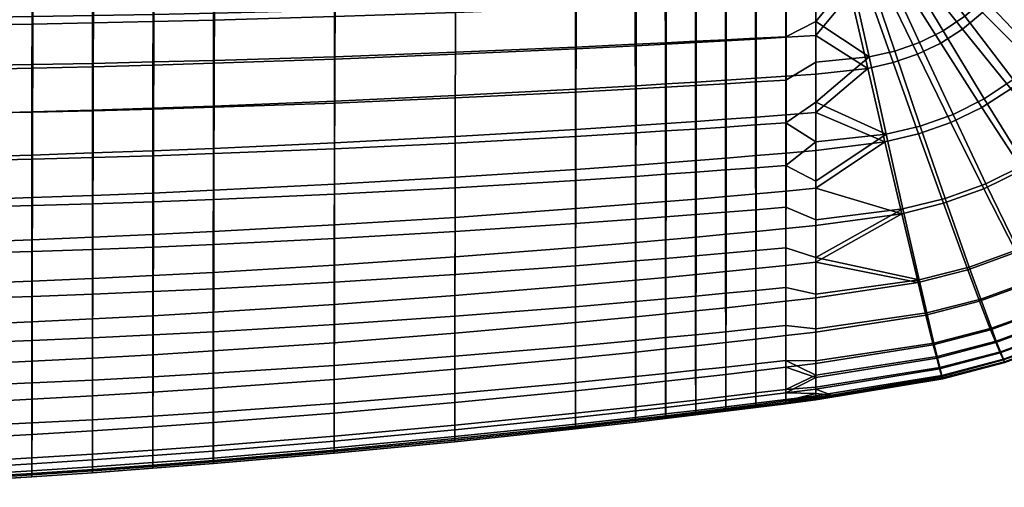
# Model space of a CAD drawing. Header units: millimetres. Extents: x -265 to 265, y -281 to 271.
# Tile 412 of 478: x 83 to 187, y -279 to -229. Entities that reach past the tile are written whole.
import ezdxf

# ---------------------------------------------------------------- set-up
doc = ezdxf.new("R2010")
doc.units = ezdxf.units.MM
doc.header["$MEASUREMENT"] = 0
doc.layers.add('nozky', color=7, linetype='Continuous', true_color=0x1e1e1e)
doc.layers.add('sedak', color=7, linetype='Continuous', true_color=0x7faed0)

msp = doc.modelspace()

# ---------------------------------------------------------------- meshes
at = {"layer": 'nozky'}
mesh = msp.add_polyface(dxfattribs=at)
corners = [(-200.2, -219.2), (-195.2, -219.2, 4.5), (-195.66, -223.89, 4.5), (-200.57, -222.91), (-200.57, -215.5), (-195.66, -214.52, 4.5), (208.65, -235), (201.65, -226.47), (211.93, -236.76), (205.77, -232.64), (219.2, -238.2), (215.5, -237.84), (222.91, -237.84), (229.76, -235), (226.47, -236.76), (236.76, -226.47), (200.57, -222.91), (201.65, -211.93), (203.41, -229.76), (236.76, -211.93), (235, -229.76), (232.64, -232.64), (237.84, -222.91), (238.2, -219.2), (237.84, -215.5), (200.57, -222.91), (195.66, -223.89, 4.5), (195.2, -219.2, 4.5), (200.2, -219.2), (203.41, -229.76), (199.25, -232.54, 4.5), (197.03, -228.39, 4.5), (201.65, -226.47), (208.65, -235), (205.87, -239.16, 4.5), (202.23, -236.17, 4.5), (205.77, -232.64), (215.5, -237.84), (214.52, -242.74, 4.5), (210.02, -241.38, 4.5), (211.93, -236.76), (222.91, -237.84), (223.88, -242.74, 4.5), (219.2, -243.2, 4.5), (219.2, -238.2), (229.76, -235), (232.54, -239.16, 4.5), (228.39, -241.38, 4.5), (226.47, -236.76), (232.64, -232.64), (236.17, -236.17, 4.5), (236.76, -226.47), (241.38, -228.39, 4.5), (239.16, -232.54, 4.5), (235, -229.76), (238.2, -219.2), (243.2, -219.2, 4.5), (242.74, -223.89, 4.5), (237.84, -222.91)]
mesh.append_faces([[corners[k] for k in face] for face in [(0, 1, 2, 3), (4, 5, 1, 0), (6, 7, 8, 8), (9, 7, 6, 6), (10, 11, 8, 8), (12, 13, 14, 14), (13, 12, 10, 10), (7, 15, 8, 8), (10, 8, 15, 15), (7, 16, 17, 17), (7, 9, 18, 18), (17, 19, 7, 7), (10, 15, 13, 13), (15, 20, 21, 21), (7, 19, 15, 15), (22, 15, 23, 23), (15, 19, 24, 24), (24, 23, 15, 15), (21, 13, 15, 15), (25, 26, 27, 28), (29, 30, 31, 32), (32, 31, 26, 25), (33, 34, 35, 36), (37, 38, 39, 40), (40, 39, 34, 33), (41, 42, 43, 44), (45, 46, 47, 48), (48, 47, 42, 41), (44, 43, 38, 37), (36, 35, 30, 29), (49, 50, 46, 45), (51, 52, 53, 54), (55, 56, 57, 58), (58, 57, 52, 51), (54, 53, 50, 49)]])
at = {"layer": 'sedak'}
mesh = msp.add_polyface(dxfattribs=at)
corners = [(83.07, -202.66, 413.3), (84, -210.75, 415.1), (80.78, -210.76, 414.93), (75.57, -201.96, 412.78), (77.55, -210.77, 414.77), (74.33, -210.77, 414.62), (77.54, -220.46, 417.14), (77.55, -215.64, 415.85), (84, -215.6, 416.19), (83.99, -220.39, 417.48), (64.64, -220.56, 416.56), (64.64, -215.71, 415.29), (77.53, -225.23, 418.5), (83.98, -225.14, 418.84), (64.63, -225.37, 417.89), (77.53, -229.97, 419.85), (83.98, -229.86, 420.2), (64.63, -230.16, 419.24), (77.52, -234.68, 421.26), (83.97, -234.54, 421.61), (64.63, -234.91, 420.64), (77.52, -239.35, 422.73), (83.97, -239.18, 423.08), (64.62, -239.62, 422.11), (77.52, -243.96, 424.28), (83.96, -243.78, 424.62), (83.96, -248.31, 426.25), (90.41, -243.56, 424.99), (90.4, -248.08, 426.61), (77.52, -248.53, 425.91), (77.6, -239.34, 463.63), (77.59, -244.36, 462.95), (84.03, -244.22, 463.42), (84.04, -239.21, 464.12), (64.69, -239.53, 462.77), (64.68, -244.58, 462.11), (77.61, -234.26, 464.13), (84.05, -234.16, 464.64), (64.7, -234.42, 463.26), (77.62, -229.14, 464.46), (84.07, -229.05, 464.97), (64.71, -229.27, 463.58), (77.64, -223.98, 464.59), (84.08, -223.91, 465.11), (64.72, -224.09, 463.71), (77.66, -218.79, 464.48), (84.1, -218.74, 464.99), (64.74, -218.87, 463.6), (77.68, -213.57, 464.18), (84.12, -213.53, 464.69), (64.75, -213.63, 463.33), (87.22, -210.74, 415.28), (90.45, -215.56, 416.55), (71.1, -210.78, 414.48), (82.81, -208.29, 464.28), (86.52, -208.27, 464.59), (74.94, -208.32, 463.68), (70.78, -208.33, 463.4), (78.95, -208.31, 463.97)]
mesh.append_faces([[corners[k] for k in face] for face in [(0, 1, 2, 2), (3, 4, 5, 5), (6, 7, 8, 9), (10, 11, 7, 6), (12, 6, 9, 13), (14, 10, 6, 12), (15, 12, 13, 16), (17, 14, 12, 15), (18, 15, 16, 19), (20, 17, 15, 18), (21, 18, 19, 22), (23, 20, 18, 21), (24, 21, 22, 25), (26, 25, 27, 28), (29, 24, 25, 26), (30, 31, 32, 33), (34, 35, 31, 30), (36, 30, 33, 37), (38, 34, 30, 36), (39, 36, 37, 40), (41, 38, 36, 39), (42, 39, 40, 43), (44, 41, 39, 42), (45, 42, 43, 46), (47, 44, 42, 45), (48, 45, 46, 49), (50, 47, 45, 48), (8, 2, 1, 1), (4, 7, 5, 5), (7, 4, 2, 2), (1, 51, 8, 8), (51, 52, 8, 8), (53, 5, 7, 7), (7, 2, 8, 8), (54, 49, 55, 55), (50, 48, 56, 57), (54, 58, 48, 49), (48, 58, 56, 56)]])
mesh = msp.add_polyface(dxfattribs=at)
corners = [(183.29, -214.8, 475.57), (175.36, -211.26, 476.34), (175.02, -212.06, 476.36), (182.61, -216.38, 475.62), (183.79, -213.25, 475.51), (175.61, -210.47, 476.32), (184.31, -210.36, 475.39), (175.87, -209.01, 476.27), (183.24, -229.02, 474.43), (178.01, -222.08, 475.77), (176.46, -223.12, 475.79), (180.92, -230.58, 474.44), (185.34, -227.19, 474.4), (179.42, -220.84, 475.75), (187.2, -225.13, 474.36), (180.66, -219.45, 475.71), (188.8, -222.92, 474.31), (181.73, -217.95, 475.67), (190.11, -220.62, 474.25), (191.14, -218.29, 474.18), (191.89, -216.01, 474.1), (192.66, -211.71, 473.93), (188.38, -235.76, 472.53), (185.3, -237.81, 472.51), (191.18, -233.35, 472.52), (193.65, -230.66, 472.5), (195.77, -227.76, 472.46), (185.1, -228.62, 433.46), (190.94, -234.42, 436.77), (188.13, -236.74, 436.47), (182.98, -230.38, 433.22), (186.98, -226.66, 433.63), (193.45, -231.84, 436.99), (188.61, -224.54, 433.75), (195.62, -229.05, 437.14), (189.96, -222.32, 433.81), (197.42, -226.15, 437.22), (177.8, -223.84, 430.18), (180.67, -231.87, 432.93), (176.26, -224.84, 429.97), (179.21, -222.66, 430.34), (180.47, -221.33, 430.46), (181.55, -219.9, 430.54), (182.46, -218.4, 430.59), (183.17, -216.88, 430.6), (191.04, -220.08, 433.83), (183.7, -215.38, 430.59), (191.83, -217.87, 433.81), (184.28, -212.56, 430.53), (192.68, -213.67, 433.7), (167.39, -210.28, 424.55), (181.61, -207.72, 475.65), (177.25, -207.7, 476.1), (190.62, -207.8, 474.18), (186.07, -207.75, 475), (195.25, -207.84, 473.2), (187.66, -209.92, 431.61), (190.71, -209.87, 432.74), (193.64, -209.81, 433.85), (181.14, -210.04, 429.26), (184.47, -209.98, 430.45), (177.69, -210.1, 428.05)]
mesh.append_faces([[corners[k] for k in face] for face in [(0, 1, 2, 3), (4, 5, 1, 0), (6, 7, 5, 4), (8, 9, 10, 11), (12, 13, 9, 8), (14, 15, 13, 12), (16, 17, 15, 14), (18, 3, 17, 16), (19, 0, 3, 18), (20, 4, 0, 19), (21, 6, 4, 20), (22, 8, 11, 23), (24, 12, 8, 22), (25, 14, 12, 24), (26, 16, 14, 25), (27, 28, 29, 30), (31, 32, 28, 27), (33, 34, 32, 31), (35, 36, 34, 33), (37, 30, 38, 39), (40, 27, 30, 37), (41, 31, 27, 40), (42, 33, 31, 41), (43, 35, 33, 42), (44, 45, 35, 43), (46, 47, 45, 44), (48, 49, 47, 46), (50, 46, 44, 44), (50, 48, 46, 46), (7, 6, 51, 52), (6, 21, 53, 54), (21, 55, 53, 53), (49, 48, 56, 57), (49, 57, 58, 58), (48, 59, 60, 60), (61, 59, 48, 48), (60, 56, 48, 48)]])
mesh = msp.add_polyface(dxfattribs=at)
corners = [(173.02, -224.54, 475.77), (170.21, -216.18, 476.41), (169.29, -216.36, 476.4), (171.18, -224.92, 475.73), (175.78, -232.73, 474.4), (173.04, -233.34, 474.33), (178.42, -231.82, 474.43), (174.79, -223.95, 475.79), (180.92, -230.58, 474.44), (176.46, -223.12, 475.79), (178.49, -240.71, 472.39), (174.86, -241.55, 472.27), (181.99, -239.47, 472.46), (175.6, -233.95, 432.16), (178.3, -241.53, 435.12), (174.72, -242.38, 434.56), (172.91, -234.56, 431.71), (178.2, -233.06, 432.57), (181.76, -240.32, 435.64), (172.87, -226.21, 429.44), (171.07, -226.59, 429.13), (174.61, -225.63, 429.73), (176.26, -224.84, 429.97), (180.67, -231.87, 432.93), (167.39, -210.28, 424.55), (177.8, -223.84, 430.18), (179.21, -222.66, 430.34), (167.39, -225.23, 475.57), (167.39, -229.57, 474.91), (167.39, -233.89, 474.06), (167.39, -238.16, 473.05), (167.39, -220.86, 476.06), (167.39, -235.16, 430.77), (167.39, -231.05, 429.58), (167.39, -226.93, 428.45), (167.39, -239.24, 432.04), (167.39, -222.78, 427.4), (167.39, -218.63, 426.39), (161.04, -223.05, 426.28), (161.04, -218.83, 425.22), (164.22, -218.73, 425.79), (164.22, -222.92, 426.82), (164.21, -227.09, 427.9), (164.21, -235.38, 430.26), (164.21, -231.25, 429.05), (164.21, -239.49, 431.56), (164.17, -231.19, 474.4), (164.17, -235.8, 473.42), (164.17, -226.53, 475.17), (164.18, -240.37, 472.26), (164.17, -221.85, 475.75)]
mesh.append_faces([[corners[k] for k in face] for face in [(0, 1, 2, 3), (4, 0, 3, 5), (6, 7, 0, 4), (8, 9, 7, 6), (10, 4, 5, 11), (12, 6, 4, 10), (13, 14, 15, 16), (17, 18, 14, 13), (19, 13, 16, 20), (21, 17, 13, 19), (22, 23, 17, 21), (24, 19, 20, 20), (24, 21, 19, 19), (24, 22, 21, 21), (24, 25, 22, 22), (24, 26, 25, 25), (3, 27, 28, 28), (5, 29, 30, 30), (5, 28, 29, 29), (3, 31, 27, 27), (3, 28, 5, 5), (11, 5, 30, 30), (16, 32, 33, 33), (20, 33, 34, 34), (16, 35, 32, 32), (20, 16, 33, 33), (36, 37, 20, 20), (20, 34, 36, 36), (38, 39, 40, 41), (36, 34, 42, 41), (37, 36, 41, 40), (33, 32, 43, 44), (32, 35, 45, 43), (34, 33, 44, 42), (29, 28, 46, 47), (28, 27, 48, 46), (30, 29, 47, 49), (50, 48, 27, 31)]])
mesh = msp.add_polyface(dxfattribs=at)
corners = [(141.89, -219.37, 422.41), (141.9, -214.95, 421.26), (148.3, -214.84, 422.15), (148.29, -219.2, 423.25), (129.06, -219.67, 420.95), (129.08, -215.15, 419.72), (116.2, -219.92, 419.73), (116.22, -215.31, 418.46), (141.87, -223.76, 423.63), (148.28, -223.54, 424.42), (129.04, -224.15, 422.24), (116.19, -224.5, 421.07), (141.86, -228.13, 424.86), (148.27, -227.85, 425.62), (129.03, -228.62, 423.53), (116.17, -229.05, 422.4), (141.86, -232.47, 426.14), (148.26, -232.15, 426.86), (129.02, -233.06, 424.86), (116.17, -233.57, 423.77), (141.85, -236.78, 427.49), (148.26, -236.41, 428.18), (129.01, -237.46, 426.26), (116.16, -238.05, 425.2), (141.84, -241.06, 428.91), (148.25, -240.64, 429.57), (129, -241.82, 427.73), (116.15, -242.49, 426.71), (148.18, -236.74, 471.47), (148.18, -241.42, 470.39), (151.37, -241.22, 470.8), (151.37, -236.56, 471.91), (141.79, -237.08, 470.57), (141.79, -241.81, 469.54), (129.01, -237.71, 468.84), (129, -242.51, 467.91), (116.19, -238.25, 467.24), (116.18, -243.12, 466.4), (148.17, -232, 472.36), (151.37, -231.84, 472.82), (141.79, -232.3, 471.41), (129.02, -232.85, 469.57), (116.21, -233.32, 467.89), (148.17, -227.22, 473.05), (151.36, -227.09, 473.54), (141.8, -227.48, 472.05), (129.03, -227.95, 470.11), (116.22, -228.35, 468.34), (148.17, -222.4, 473.54), (151.36, -222.29, 474.06), (141.8, -222.61, 472.48), (129.04, -223, 470.44), (116.23, -223.33, 468.59), (148.17, -217.56, 473.83), (151.36, -217.47, 474.38), (141.81, -217.72, 472.7), (129.06, -218.03, 470.53), (116.26, -218.29, 468.58)]
mesh.append_faces([[corners[k] for k in face] for face in [(0, 1, 2, 3), (4, 5, 1, 0), (6, 7, 5, 4), (8, 0, 3, 9), (10, 4, 0, 8), (11, 6, 4, 10), (12, 8, 9, 13), (14, 10, 8, 12), (15, 11, 10, 14), (16, 12, 13, 17), (18, 14, 12, 16), (19, 15, 14, 18), (20, 16, 17, 21), (22, 18, 16, 20), (23, 19, 18, 22), (24, 20, 21, 25), (26, 22, 20, 24), (27, 23, 22, 26), (28, 29, 30, 31), (32, 33, 29, 28), (34, 35, 33, 32), (36, 37, 35, 34), (38, 28, 31, 39), (40, 32, 28, 38), (41, 34, 32, 40), (42, 36, 34, 41), (43, 38, 39, 44), (45, 40, 38, 43), (46, 41, 40, 45), (47, 42, 41, 46), (48, 43, 44, 49), (50, 45, 43, 48), (51, 46, 45, 50), (52, 47, 46, 51), (53, 48, 49, 54), (55, 50, 48, 53), (56, 51, 50, 55), (57, 52, 51, 56)]])
mesh = msp.add_polyface(dxfattribs=at)
corners = [(103.31, -224.79, 420.07), (103.33, -220.14, 418.71), (116.2, -219.92, 419.73), (116.19, -224.5, 421.07), (96.87, -224.92, 419.63), (96.88, -220.23, 418.26), (90.43, -225.03, 419.22), (90.44, -220.32, 417.85), (83.98, -225.14, 418.84), (83.99, -220.39, 417.48), (103.3, -229.42, 421.42), (116.17, -229.05, 422.4), (96.86, -229.58, 420.98), (90.42, -229.73, 420.58), (83.98, -229.86, 420.2), (103.29, -234.01, 422.81), (116.17, -233.57, 423.77), (96.85, -234.21, 422.38), (90.41, -234.38, 421.98), (83.97, -234.54, 421.61), (103.29, -238.57, 424.27), (116.16, -238.05, 425.2), (96.85, -238.79, 423.85), (90.41, -239, 423.45), (83.97, -239.18, 423.08), (103.28, -243.07, 425.8), (116.15, -242.49, 426.71), (96.84, -243.33, 425.38), (90.41, -243.56, 424.99), (83.96, -243.78, 424.62), (103.36, -238.7, 465.85), (103.34, -243.63, 465.08), (116.18, -243.12, 466.4), (116.19, -238.25, 467.24), (96.92, -238.9, 465.23), (96.91, -243.85, 464.48), (90.48, -239.07, 464.65), (90.47, -244.05, 463.93), (84.04, -239.21, 464.12), (84.03, -244.22, 463.42), (103.37, -233.72, 466.43), (116.21, -233.32, 467.89), (96.94, -233.88, 465.78), (90.5, -234.03, 465.18), (84.05, -234.16, 464.64), (103.39, -228.68, 466.82), (116.22, -228.35, 468.34), (96.95, -228.82, 466.15), (90.51, -228.95, 465.53), (84.07, -229.05, 464.97), (103.41, -223.61, 467), (116.23, -223.33, 468.59), (96.97, -223.72, 466.31), (90.53, -223.82, 465.68), (84.08, -223.91, 465.11), (84.1, -218.74, 464.99), (90.55, -218.67, 465.57)]
mesh.append_faces([[corners[k] for k in face] for face in [(0, 1, 2, 3), (4, 5, 1, 0), (6, 7, 5, 4), (8, 9, 7, 6), (10, 0, 3, 11), (12, 4, 0, 10), (13, 6, 4, 12), (14, 8, 6, 13), (15, 10, 11, 16), (17, 12, 10, 15), (18, 13, 12, 17), (19, 14, 13, 18), (20, 15, 16, 21), (22, 17, 15, 20), (23, 18, 17, 22), (24, 19, 18, 23), (25, 20, 21, 26), (27, 22, 20, 25), (28, 23, 22, 27), (29, 24, 23, 28), (30, 31, 32, 33), (34, 35, 31, 30), (36, 37, 35, 34), (38, 39, 37, 36), (40, 30, 33, 41), (42, 34, 30, 40), (43, 36, 34, 42), (44, 38, 36, 43), (45, 40, 41, 46), (47, 42, 40, 45), (48, 43, 42, 47), (49, 44, 43, 48), (50, 45, 46, 51), (52, 47, 45, 50), (53, 48, 47, 52), (54, 49, 48, 53), (55, 54, 53, 56)]])
mesh = msp.add_polyface(dxfattribs=at)
corners = [(157.86, -223.18, 425.78), (157.86, -218.93, 424.69), (161.04, -218.83, 425.22), (161.04, -223.05, 426.28), (154.67, -223.3, 425.3), (154.68, -219.02, 424.18), (151.48, -223.42, 424.85), (151.49, -219.11, 423.71), (148.28, -223.54, 424.42), (148.29, -219.2, 423.25), (161.04, -227.25, 427.39), (164.22, -222.92, 426.82), (164.21, -227.09, 427.9), (157.85, -227.41, 426.9), (154.66, -227.56, 426.45), (151.47, -227.71, 426.02), (148.27, -227.85, 425.62), (161.03, -231.44, 428.55), (164.21, -231.25, 429.05), (157.85, -231.62, 428.09), (154.66, -231.8, 427.66), (151.46, -231.98, 427.25), (148.26, -232.15, 426.86), (161.03, -235.6, 429.79), (164.21, -235.38, 430.26), (157.84, -235.81, 429.35), (154.65, -236.02, 428.94), (151.46, -236.22, 428.55), (148.26, -236.41, 428.18), (161.03, -239.74, 431.11), (164.21, -239.49, 431.56), (157.84, -239.97, 430.69), (154.65, -240.2, 430.29), (151.45, -240.43, 429.92), (160.97, -236, 473.11), (160.97, -240.58, 471.95), (164.18, -240.37, 472.26), (164.17, -235.8, 473.42), (157.76, -236.19, 472.74), (157.77, -240.8, 471.59), (160.96, -231.35, 474.07), (164.17, -231.19, 474.4), (157.76, -231.52, 473.69), (154.56, -231.68, 473.27), (154.56, -236.37, 472.34), (151.37, -231.84, 472.82), (151.37, -236.56, 471.91), (160.96, -226.67, 474.84), (164.17, -226.53, 475.17), (157.76, -226.81, 474.45), (154.56, -226.95, 474.01), (151.36, -227.09, 473.54), (160.96, -221.96, 475.42), (164.17, -221.85, 475.75), (157.75, -222.07, 475.01), (154.55, -222.18, 474.55), (151.36, -222.29, 474.06)]
mesh.append_faces([[corners[k] for k in face] for face in [(0, 1, 2, 3), (4, 5, 1, 0), (6, 7, 5, 4), (8, 9, 7, 6), (10, 3, 11, 12), (13, 0, 3, 10), (14, 4, 0, 13), (15, 6, 4, 14), (16, 8, 6, 15), (17, 10, 12, 18), (19, 13, 10, 17), (20, 14, 13, 19), (21, 15, 14, 20), (22, 16, 15, 21), (23, 17, 18, 24), (25, 19, 17, 23), (26, 20, 19, 25), (27, 21, 20, 26), (28, 22, 21, 27), (29, 23, 24, 30), (31, 25, 23, 29), (32, 26, 25, 31), (33, 27, 26, 32), (34, 35, 36, 37), (38, 39, 35, 34), (40, 34, 37, 41), (42, 38, 34, 40), (43, 44, 38, 42), (45, 46, 44, 43), (47, 40, 41, 48), (49, 42, 40, 47), (50, 43, 42, 49), (51, 45, 43, 50), (52, 47, 48, 53), (54, 49, 47, 52), (55, 50, 49, 54), (56, 51, 50, 55)]])
mesh = msp.add_polyface(dxfattribs=at)
corners = [(185.3, -237.81, 472.51), (180.92, -230.58, 474.44), (178.42, -231.82, 474.43), (181.99, -239.47, 472.46), (185.48, -246.84, 469.85), (178.49, -240.71, 472.39), (181.14, -248.41, 469.69), (189.6, -244.79, 469.98), (193.43, -242.25, 470.07), (188.38, -235.76, 472.53), (196.91, -239.3, 470.13), (191.18, -233.35, 472.52), (199.99, -236, 470.16), (193.65, -230.66, 472.5), (183.71, -255.71, 466.17), (176.64, -249.5, 469.49), (178.36, -257.05, 465.85), (188.86, -253.84, 466.45), (193.76, -251.4, 466.69), (198.33, -248.41, 466.9), (202.49, -244.95, 467.07), (206.18, -241.08, 467.2), (190.48, -257.09, 464.32), (184.92, -259.11, 463.97), (195.75, -254.48, 464.64), (200.68, -251.29, 464.92), (197.62, -257.28, 462.18), (191.99, -260.06, 461.78), (202.89, -253.91, 462.54), (203.9, -255.06, 461.14), (198.48, -258.51, 460.74), (203.84, -255.21, 450.27), (204.75, -256.13, 451.91), (199.17, -259.63, 451.43), (198.41, -258.64, 449.78), (202.81, -254.1, 448.79), (197.53, -257.44, 448.3), (200.56, -251.57, 446.2), (195.62, -254.71, 445.71), (188.7, -254.12, 442.88), (190.35, -257.3, 445.13), (184.81, -259.32, 444.49), (183.56, -255.99, 442.24), (193.59, -251.72, 443.46), (198.17, -248.8, 443.94), (202.36, -245.42, 444.33), (205.08, -247.94, 446.61), (180.97, -248.91, 438.42), (178.26, -257.35, 441.56), (176.52, -250.02, 437.77), (185.27, -247.37, 439.01), (189.38, -245.36, 439.54), (193.21, -242.91, 439.98), (196.72, -240.05, 440.34), (199.85, -236.86, 440.6), (206.1, -241.65, 444.63), (181.76, -240.32, 435.64), (178.3, -241.53, 435.12), (185.05, -238.72, 436.09), (188.13, -236.74, 436.47), (190.94, -234.42, 436.77), (193.45, -231.84, 436.99), (180.67, -231.87, 432.93), (178.2, -233.06, 432.57), (182.98, -230.38, 433.22)]
mesh.append_faces([[corners[k] for k in face] for face in [(0, 1, 2, 3), (4, 3, 5, 6), (7, 0, 3, 4), (8, 9, 0, 7), (10, 11, 9, 8), (12, 13, 11, 10), (14, 6, 15, 16), (17, 4, 6, 14), (18, 7, 4, 17), (19, 8, 7, 18), (20, 10, 8, 19), (21, 12, 10, 20), (22, 17, 14, 23), (24, 18, 17, 22), (25, 19, 18, 24), (26, 24, 22, 27), (28, 25, 24, 26), (29, 28, 26, 30), (31, 32, 33, 34), (35, 31, 34, 36), (37, 35, 36, 38), (39, 40, 41, 42), (43, 38, 40, 39), (44, 37, 38, 43), (45, 46, 37, 44), (47, 42, 48, 49), (50, 39, 42, 47), (51, 43, 39, 50), (52, 44, 43, 51), (53, 45, 44, 52), (54, 55, 45, 53), (56, 50, 47, 57), (58, 51, 50, 56), (59, 52, 51, 58), (60, 53, 52, 59), (61, 54, 53, 60), (62, 58, 56, 63), (64, 59, 58, 62)]])
mesh = msp.add_polyface(dxfattribs=at)
corners = [(181.14, -248.41, 469.69), (178.49, -240.71, 472.39), (174.86, -241.55, 472.27), (176.64, -249.5, 469.49), (178.3, -241.53, 435.12), (180.97, -248.91, 438.42), (176.52, -250.02, 437.77), (174.72, -242.38, 434.56), (167.39, -238.16, 473.05), (167.39, -242.39, 471.86), (167.39, -246.57, 470.49), (167.39, -250.67, 468.92), (167.39, -254.69, 467.12), (167.39, -262.28, 462.71), (179.18, -260.57, 463.58), (178.36, -257.05, 465.85), (167.39, -258.58, 465.08), (179.1, -260.81, 443.8), (167.39, -262.62, 442.41), (167.39, -258.97, 440.17), (178.26, -257.35, 441.56), (167.39, -255.17, 438.21), (167.39, -251.27, 436.46), (167.39, -247.31, 434.87), (167.39, -243.29, 433.4), (167.39, -239.24, 432.04), (172.91, -234.56, 431.71), (161.02, -243.84, 432.51), (161.03, -239.74, 431.11), (164.21, -239.49, 431.56), (164.21, -243.57, 432.94), (161.02, -247.9, 434.02), (164.21, -247.61, 434.43), (161.02, -251.91, 435.66), (164.2, -251.6, 436.05), (161.01, -255.85, 437.46), (164.2, -255.52, 437.82), (161.01, -259.68, 439.46), (164.2, -259.33, 439.8), (160.98, -258.19, 465.1), (160.99, -262.24, 462.67), (164.19, -261.91, 462.95), (164.19, -257.88, 465.38), (160.98, -253.95, 467.19), (164.18, -253.66, 467.48), (160.98, -249.59, 469), (164.18, -249.32, 469.3), (164.18, -244.89, 470.89), (164.18, -240.37, 472.26)]
mesh.append_faces([[corners[k] for k in face] for face in [(0, 1, 2, 3), (4, 5, 6, 7), (2, 8, 9, 9), (3, 2, 10, 11), (2, 9, 10, 10), (3, 11, 12, 12), (13, 14, 15, 16), (15, 12, 16, 16), (15, 3, 12, 12), (17, 18, 19, 20), (20, 19, 21, 21), (6, 22, 23, 23), (6, 21, 22, 22), (7, 24, 25, 25), (7, 23, 24, 24), (6, 20, 21, 21), (26, 7, 25, 25), (6, 23, 7, 7), (27, 28, 29, 30), (31, 27, 30, 32), (33, 31, 32, 34), (35, 33, 34, 36), (37, 35, 36, 38), (39, 40, 41, 42), (43, 39, 42, 44), (45, 43, 44, 46), (25, 24, 30, 29), (24, 23, 32, 30), (22, 21, 36, 34), (21, 19, 38, 36), (23, 22, 34, 32), (16, 12, 44, 42), (11, 10, 47, 46), (12, 11, 46, 44), (48, 9, 8, 8), (47, 10, 9, 9), (13, 16, 42, 41), (48, 47, 9, 9)]])
mesh = msp.add_polyface(dxfattribs=at)
corners = [(148.25, -240.64, 429.57), (148.26, -236.41, 428.18), (151.46, -236.22, 428.55), (151.45, -240.43, 429.92), (157.83, -244.1, 432.11), (157.84, -239.97, 430.69), (161.03, -239.74, 431.11), (161.02, -243.84, 432.51), (154.64, -244.35, 431.74), (154.65, -240.2, 430.29), (151.44, -244.6, 431.38), (148.24, -244.84, 431.05), (157.83, -248.18, 433.64), (161.02, -247.9, 434.02), (154.64, -248.46, 433.29), (151.44, -248.72, 432.95), (148.24, -248.98, 432.63), (157.83, -252.21, 435.3), (161.02, -251.91, 435.66), (154.63, -252.51, 434.96), (151.43, -252.79, 434.64), (148.23, -253.07, 434.33), (157.82, -256.17, 437.11), (161.01, -255.85, 437.46), (154.63, -256.48, 436.79), (151.43, -256.79, 436.48), (157.82, -260.02, 439.13), (161.01, -259.68, 439.46), (154.62, -260.36, 438.82), (151.42, -260.68, 438.52), (157.78, -258.49, 464.8), (157.79, -262.57, 462.38), (160.99, -262.24, 462.67), (160.98, -258.19, 465.1), (154.59, -258.79, 464.48), (154.59, -262.89, 462.09), (157.78, -254.23, 466.87), (160.98, -253.95, 467.19), (154.58, -254.51, 466.54), (151.38, -254.78, 466.2), (151.39, -259.09, 464.17), (157.78, -249.85, 468.67), (160.98, -249.59, 469), (154.58, -250.1, 468.32), (151.38, -250.35, 467.96), (160.97, -245.13, 470.58), (164.18, -249.32, 469.3), (164.18, -244.89, 470.89), (157.77, -245.37, 470.24), (154.57, -245.6, 469.87), (151.38, -245.83, 469.49), (160.97, -240.58, 471.95), (164.18, -240.37, 472.26), (157.77, -240.8, 471.59), (154.57, -241.01, 471.21), (151.37, -241.22, 470.8), (154.56, -236.37, 472.34), (157.76, -236.19, 472.74), (151.37, -236.56, 471.91)]
mesh.append_faces([[corners[k] for k in face] for face in [(0, 1, 2, 3), (4, 5, 6, 7), (8, 9, 5, 4), (10, 3, 9, 8), (11, 0, 3, 10), (12, 4, 7, 13), (14, 8, 4, 12), (15, 10, 8, 14), (16, 11, 10, 15), (17, 12, 13, 18), (19, 14, 12, 17), (20, 15, 14, 19), (21, 16, 15, 20), (22, 17, 18, 23), (24, 19, 17, 22), (25, 20, 19, 24), (26, 22, 23, 27), (28, 24, 22, 26), (29, 25, 24, 28), (30, 31, 32, 33), (34, 35, 31, 30), (36, 30, 33, 37), (38, 34, 30, 36), (39, 40, 34, 38), (41, 36, 37, 42), (43, 38, 36, 41), (44, 39, 38, 43), (45, 42, 46, 47), (48, 41, 42, 45), (49, 43, 41, 48), (50, 44, 43, 49), (51, 45, 47, 52), (53, 48, 45, 51), (54, 49, 48, 53), (55, 50, 49, 54), (56, 54, 53, 57), (58, 55, 54, 56)]])
mesh = msp.add_polyface(dxfattribs=at)
corners = [(141.83, -245.3, 430.42), (141.84, -241.06, 428.91), (148.25, -240.64, 429.57), (148.24, -244.84, 431.05), (129, -246.14, 429.29), (129, -241.82, 427.73), (116.15, -246.88, 428.29), (116.15, -242.49, 426.71), (141.83, -249.48, 432.02), (148.24, -248.98, 432.63), (128.99, -250.41, 430.93), (116.14, -251.22, 429.97), (141.82, -253.61, 433.75), (148.23, -253.07, 434.33), (128.99, -254.61, 432.7), (116.14, -255.49, 431.76), (148.23, -257.09, 436.18), (151.43, -252.79, 434.64), (151.43, -256.79, 436.48), (141.82, -257.66, 435.62), (128.98, -258.73, 434.61), (116.13, -259.67, 433.7), (148.22, -261, 438.24), (151.42, -260.68, 438.52), (141.81, -261.6, 437.7), (128.98, -262.73, 436.7), (116.13, -263.74, 435.82), (148.22, -264.74, 440.56), (151.42, -264.41, 440.84), (141.81, -265.38, 440.04), (148.19, -259.37, 463.84), (148.19, -263.51, 461.49), (151.39, -263.2, 461.79), (151.39, -259.09, 464.17), (141.79, -259.92, 463.21), (141.79, -264.1, 460.9), (128.98, -260.92, 461.98), (128.98, -265.19, 459.78), (148.18, -255.05, 465.86), (151.38, -254.78, 466.2), (141.79, -255.55, 465.17), (128.98, -256.48, 463.84), (116.16, -257.3, 462.61), (116.15, -261.81, 460.85), (148.18, -250.6, 467.6), (151.38, -250.35, 467.96), (141.79, -251.06, 466.85), (128.99, -251.92, 465.43), (116.16, -252.66, 464.11), (148.18, -246.05, 469.1), (151.38, -245.83, 469.49), (141.79, -246.48, 468.3), (128.99, -247.26, 466.77), (116.17, -247.93, 465.36), (148.18, -241.42, 470.39), (151.37, -241.22, 470.8), (141.79, -241.81, 469.54), (129, -242.51, 467.91), (116.18, -243.12, 466.4)]
mesh.append_faces([[corners[k] for k in face] for face in [(0, 1, 2, 3), (4, 5, 1, 0), (6, 7, 5, 4), (8, 0, 3, 9), (10, 4, 0, 8), (11, 6, 4, 10), (12, 8, 9, 13), (14, 10, 8, 12), (15, 11, 10, 14), (16, 13, 17, 18), (19, 12, 13, 16), (20, 14, 12, 19), (21, 15, 14, 20), (22, 16, 18, 23), (24, 19, 16, 22), (25, 20, 19, 24), (26, 21, 20, 25), (27, 22, 23, 28), (29, 24, 22, 27), (30, 31, 32, 33), (34, 35, 31, 30), (36, 37, 35, 34), (38, 30, 33, 39), (40, 34, 30, 38), (41, 36, 34, 40), (42, 43, 36, 41), (44, 38, 39, 45), (46, 40, 38, 44), (47, 41, 40, 46), (48, 42, 41, 47), (49, 44, 45, 50), (51, 46, 44, 49), (52, 47, 46, 51), (53, 48, 47, 52), (54, 49, 50, 55), (56, 51, 49, 54), (57, 52, 51, 56), (58, 53, 52, 57)]])
mesh = msp.add_polyface(dxfattribs=at)
corners = [(103.28, -247.53, 427.41), (103.28, -243.07, 425.8), (116.15, -242.49, 426.71), (116.15, -246.88, 428.29), (96.84, -247.82, 427), (96.84, -243.33, 425.38), (103.27, -251.93, 429.11), (116.14, -251.22, 429.97), (96.84, -252.24, 428.71), (103.27, -256.26, 430.92), (116.14, -255.49, 431.76), (96.84, -256.6, 430.53), (103.27, -260.5, 432.87), (116.13, -259.67, 433.7), (103.27, -264.62, 435.01), (116.13, -263.74, 435.82), (103.27, -268.58, 437.4), (116.13, -267.64, 438.19), (103.27, -272.24, 440.18), (116.13, -271.24, 440.96), (116.13, -274.21, 444.34), (128.97, -270.11, 441.82), (128.97, -273.02, 445.2), (103.27, -275.27, 443.57), (96.84, -275.75, 443.22), (96.84, -272.69, 439.81), (116.13, -275.17, 446.4), (128.97, -273.95, 447.24), (103.27, -276.27, 445.64), (96.84, -276.76, 445.29), (103.28, -276.6, 447.83), (116.13, -275.5, 448.57), (96.84, -277.1, 447.49), (103.28, -276.41, 448.99), (116.13, -275.32, 449.73), (96.84, -276.91, 448.65), (103.28, -276.01, 450.11), (116.13, -274.93, 450.85), (96.85, -276.49, 449.77), (103.28, -274.71, 452.16), (116.13, -273.68, 452.92), (96.85, -275.17, 451.82), (103.29, -271.13, 455.34), (116.14, -270.21, 456.18), (96.85, -271.54, 454.96), (103.29, -266.99, 457.82), (116.14, -266.15, 458.74), (96.86, -267.36, 457.39), (103.3, -262.58, 459.84), (116.15, -261.81, 460.85), (96.87, -262.92, 459.37), (103.31, -258, 461.52), (116.16, -257.3, 462.61), (96.88, -258.3, 461.02), (103.32, -253.3, 462.93), (116.16, -252.66, 464.11), (96.89, -253.57, 462.4), (103.33, -248.51, 464.11), (116.17, -247.93, 465.36), (96.9, -248.75, 463.54), (103.34, -243.63, 465.08), (116.18, -243.12, 466.4), (96.91, -243.85, 464.48)]
mesh.append_faces([[corners[k] for k in face] for face in [(0, 1, 2, 3), (4, 5, 1, 0), (6, 0, 3, 7), (8, 4, 0, 6), (9, 6, 7, 10), (11, 8, 6, 9), (12, 9, 10, 13), (14, 12, 13, 15), (16, 14, 15, 17), (18, 16, 17, 19), (20, 19, 21, 22), (23, 18, 19, 20), (24, 25, 18, 23), (26, 20, 22, 27), (28, 23, 20, 26), (29, 24, 23, 28), (30, 28, 26, 31), (32, 29, 28, 30), (33, 30, 31, 34), (35, 32, 30, 33), (36, 33, 34, 37), (38, 35, 33, 36), (39, 36, 37, 40), (41, 38, 36, 39), (42, 39, 40, 43), (44, 41, 39, 42), (45, 42, 43, 46), (47, 44, 42, 45), (48, 45, 46, 49), (50, 47, 45, 48), (51, 48, 49, 52), (53, 50, 48, 51), (54, 51, 52, 55), (56, 53, 51, 54), (57, 54, 55, 58), (59, 56, 54, 57), (60, 57, 58, 61), (62, 59, 57, 60)]])
mesh = msp.add_polyface(dxfattribs=at)
corners = [(90.4, -248.08, 426.61), (90.41, -243.56, 424.99), (96.84, -243.33, 425.38), (96.84, -247.82, 427), (90.4, -252.53, 428.33), (96.84, -252.24, 428.71), (90.4, -256.91, 430.16), (96.84, -256.6, 430.53), (96.83, -260.87, 432.49), (103.27, -256.26, 430.92), (103.27, -260.5, 432.87), (90.4, -261.21, 432.13), (96.83, -265.02, 434.64), (103.27, -264.62, 435.01), (90.4, -265.39, 434.28), (96.84, -269, 437.04), (103.27, -268.58, 437.4), (90.4, -269.4, 436.69), (96.84, -272.69, 439.81), (103.27, -272.24, 440.18), (90.4, -273.11, 439.47), (90.4, -276.2, 442.88), (96.84, -275.75, 443.22), (83.96, -276.62, 442.57), (83.96, -273.5, 439.15), (90.41, -277.23, 444.97), (96.84, -276.76, 445.29), (83.97, -277.66, 444.66), (90.41, -277.57, 447.17), (96.84, -277.1, 447.49), (83.97, -278.01, 446.88), (90.41, -277.38, 448.33), (96.84, -276.91, 448.65), (83.97, -277.81, 448.04), (90.41, -276.95, 449.45), (96.85, -276.49, 449.77), (83.97, -277.37, 449.16), (90.41, -275.6, 451.49), (96.85, -275.17, 451.82), (83.97, -276, 451.19), (90.42, -271.93, 454.6), (96.85, -271.54, 454.96), (83.98, -272.28, 454.27), (90.42, -267.71, 457), (96.86, -267.36, 457.39), (83.98, -268.02, 456.63), (90.43, -263.22, 458.94), (96.87, -262.92, 459.37), (83.99, -263.5, 458.54), (90.44, -258.58, 460.55), (96.88, -258.3, 461.02), (84, -258.82, 460.12), (90.45, -253.82, 461.9), (96.89, -253.57, 462.4), (84.01, -254.04, 461.43), (90.46, -248.97, 463.02), (96.9, -248.75, 463.54), (84.02, -249.16, 462.53), (90.47, -244.05, 463.93), (96.91, -243.85, 464.48), (84.03, -244.22, 463.42)]
mesh.append_faces([[corners[k] for k in face] for face in [(0, 1, 2, 3), (4, 0, 3, 5), (6, 4, 5, 7), (8, 7, 9, 10), (11, 6, 7, 8), (12, 8, 10, 13), (14, 11, 8, 12), (15, 12, 13, 16), (17, 14, 12, 15), (18, 15, 16, 19), (20, 17, 15, 18), (21, 20, 18, 22), (23, 24, 20, 21), (25, 21, 22, 26), (27, 23, 21, 25), (28, 25, 26, 29), (30, 27, 25, 28), (31, 28, 29, 32), (33, 30, 28, 31), (34, 31, 32, 35), (36, 33, 31, 34), (37, 34, 35, 38), (39, 36, 34, 37), (40, 37, 38, 41), (42, 39, 37, 40), (43, 40, 41, 44), (45, 42, 40, 43), (46, 43, 44, 47), (48, 45, 43, 46), (49, 46, 47, 50), (51, 48, 46, 49), (52, 49, 50, 53), (54, 51, 49, 52), (55, 52, 53, 56), (57, 54, 52, 55), (58, 55, 56, 59), (60, 57, 55, 58)]])
mesh = msp.add_polyface(dxfattribs=at)
corners = [(83.96, -252.79, 427.98), (83.96, -248.31, 426.25), (90.4, -248.08, 426.61), (90.4, -252.53, 428.33), (77.52, -253.03, 427.64), (77.52, -248.53, 425.91), (83.96, -257.2, 429.81), (90.4, -256.91, 430.16), (77.51, -257.46, 429.49), (83.96, -261.52, 431.79), (90.4, -261.21, 432.13), (77.51, -261.8, 431.47), (83.96, -265.72, 433.95), (90.4, -265.39, 434.28), (77.52, -266.03, 433.64), (83.96, -269.76, 436.36), (90.4, -269.4, 436.69), (77.52, -270.09, 436.06), (83.96, -273.5, 439.15), (90.4, -273.11, 439.47), (77.52, -273.86, 438.85), (77.52, -277.01, 442.28), (83.96, -276.62, 442.57), (64.63, -277.69, 441.76), (64.62, -274.48, 438.32), (77.52, -278.06, 444.38), (83.97, -277.66, 444.66), (64.63, -278.77, 443.88), (77.53, -278.41, 446.6), (83.97, -278.01, 446.88), (64.63, -279.12, 446.12), (77.53, -278.21, 447.77), (83.97, -277.81, 448.04), (64.63, -278.91, 447.29), (77.53, -277.77, 448.89), (83.97, -277.37, 449.16), (64.63, -278.45, 448.41), (77.53, -276.37, 450.91), (83.97, -276, 451.19), (64.64, -277, 450.43), (77.54, -272.6, 453.96), (83.98, -272.28, 454.27), (64.64, -273.14, 453.42), (77.54, -268.3, 456.29), (83.98, -268.02, 456.63), (64.65, -268.76, 455.68), (77.55, -263.75, 458.16), (83.99, -263.5, 458.54), (64.65, -264.15, 457.49), (77.56, -259.04, 459.71), (84, -258.82, 460.12), (64.66, -259.39, 458.99), (77.57, -254.23, 461), (84.01, -254.04, 461.43), (64.67, -254.53, 460.24), (77.58, -249.33, 462.07), (84.02, -249.16, 462.53), (64.67, -249.59, 461.27), (77.59, -244.36, 462.95), (84.03, -244.22, 463.42), (64.68, -244.58, 462.11)]
mesh.append_faces([[corners[k] for k in face] for face in [(0, 1, 2, 3), (4, 5, 1, 0), (6, 0, 3, 7), (8, 4, 0, 6), (9, 6, 7, 10), (11, 8, 6, 9), (12, 9, 10, 13), (14, 11, 9, 12), (15, 12, 13, 16), (17, 14, 12, 15), (18, 15, 16, 19), (20, 17, 15, 18), (21, 20, 18, 22), (23, 24, 20, 21), (25, 21, 22, 26), (27, 23, 21, 25), (28, 25, 26, 29), (30, 27, 25, 28), (31, 28, 29, 32), (33, 30, 28, 31), (34, 31, 32, 35), (36, 33, 31, 34), (37, 34, 35, 38), (39, 36, 34, 37), (40, 37, 38, 41), (42, 39, 37, 40), (43, 40, 41, 44), (45, 42, 40, 43), (46, 43, 44, 47), (48, 45, 43, 46), (49, 46, 47, 50), (51, 48, 46, 49), (52, 49, 50, 53), (54, 51, 49, 52), (55, 52, 53, 56), (57, 54, 52, 55), (58, 55, 56, 59), (60, 57, 55, 58)]])
mesh = msp.add_polyface(dxfattribs=at)
corners = [(184.92, -259.11, 463.97), (183.71, -255.71, 466.17), (178.36, -257.05, 465.85), (179.18, -260.57, 463.58), (186.06, -262.21, 461.35), (179.94, -263.78, 460.9), (191.99, -260.06, 461.78), (190.48, -257.09, 464.32), (186.58, -263.57, 459.84), (180.28, -265.2, 459.35), (192.67, -261.35, 460.3), (198.48, -258.51, 460.74), (197.62, -257.28, 462.18), (187.03, -264.7, 458.13), (180.58, -266.38, 457.62), (193.27, -262.44, 458.63), (199.22, -259.54, 459.1), (187.36, -265.51, 456.24), (180.8, -267.23, 455.69), (193.71, -263.2, 456.76), (199.77, -260.26, 457.26), (187.45, -265.76, 455.22), (180.86, -267.49, 454.66), (193.84, -263.43, 455.76), (199.93, -260.48, 456.27), (187.48, -265.85, 454.18), (180.88, -267.6, 453.6), (193.88, -263.52, 454.74), (199.99, -260.56, 455.26), (187.44, -265.79, 453.18), (180.85, -267.54, 452.58), (193.83, -263.46, 453.74), (199.93, -260.5, 454.26), (187.34, -265.58, 452.17), (180.78, -267.32, 451.56), (193.69, -263.26, 452.74), (199.75, -260.31, 453.27), (186.98, -264.82, 450.29), (180.55, -266.53, 449.66), (193.22, -262.54, 450.89), (199.17, -259.63, 451.43), (186.52, -263.71, 448.61), (180.24, -265.37, 447.95), (192.6, -261.48, 449.23), (198.41, -258.64, 449.78), (185.98, -262.37, 447.1), (179.88, -263.98, 446.43), (191.9, -260.2, 447.74), (197.53, -257.44, 448.3), (184.81, -259.32, 444.49), (179.1, -260.81, 443.8), (190.35, -257.3, 445.13), (195.62, -254.71, 445.71), (183.56, -255.99, 442.24), (178.26, -257.35, 441.56)]
mesh.append_faces([[corners[k] for k in face] for face in [(0, 1, 2, 3), (4, 0, 3, 5), (6, 7, 0, 4), (8, 4, 5, 9), (10, 6, 4, 8), (11, 12, 6, 10), (13, 8, 9, 14), (15, 10, 8, 13), (16, 11, 10, 15), (17, 13, 14, 18), (19, 15, 13, 17), (20, 16, 15, 19), (21, 17, 18, 22), (23, 19, 17, 21), (24, 20, 19, 23), (25, 21, 22, 26), (27, 23, 21, 25), (28, 24, 23, 27), (29, 25, 26, 30), (31, 27, 25, 29), (32, 28, 27, 31), (33, 29, 30, 34), (35, 31, 29, 33), (36, 32, 31, 35), (37, 33, 34, 38), (39, 35, 33, 37), (40, 36, 35, 39), (41, 37, 38, 42), (43, 39, 37, 41), (44, 40, 39, 43), (45, 41, 42, 46), (47, 43, 41, 45), (48, 44, 43, 47), (49, 45, 46, 50), (51, 47, 45, 49), (52, 48, 47, 51), (53, 49, 50, 54)]])
mesh = msp.add_polyface(dxfattribs=at)
corners = [(157.81, -263.72, 441.42), (157.82, -260.02, 439.13), (161.01, -259.68, 439.46), (161.01, -263.36, 441.74), (154.62, -264.06, 441.12), (154.62, -260.36, 438.82), (151.42, -264.41, 440.84), (151.42, -260.68, 438.52), (157.81, -267.11, 444.12), (161, -266.74, 444.42), (154.61, -267.48, 443.84), (151.41, -267.83, 443.56), (157.81, -269.87, 447.46), (161, -269.48, 447.75), (154.61, -270.25, 447.18), (151.41, -270.63, 446.91), (157.8, -270.74, 449.46), (161, -270.35, 449.73), (154.61, -271.13, 449.19), (151.41, -271.51, 448.92), (161, -270.63, 451.86), (164.19, -269.94, 450.02), (164.19, -270.23, 452.13), (157.8, -271.03, 451.59), (154.6, -271.42, 451.32), (151.4, -271.81, 451.06), (161, -270.49, 453), (164.19, -270.09, 453.27), (157.8, -270.89, 452.73), (154.6, -271.28, 452.47), (151.4, -271.66, 452.21), (161, -270.17, 454.13), (164.19, -269.77, 454.4), (157.8, -270.56, 453.86), (154.6, -270.94, 453.6), (151.4, -271.32, 453.35), (161, -269.09, 456.26), (164.19, -268.71, 456.53), (157.8, -269.47, 456), (154.6, -269.84, 455.73), (151.4, -270.21, 455.48), (160.99, -265.98, 459.79), (164.19, -265.62, 460.06), (157.79, -266.33, 459.52), (154.59, -266.68, 459.24), (151.39, -267.01, 458.96), (160.99, -262.24, 462.67), (164.19, -261.91, 462.95), (157.79, -262.57, 462.38), (154.59, -262.89, 462.09), (151.39, -263.2, 461.79), (151.39, -259.09, 464.17), (154.59, -258.79, 464.48)]
mesh.append_faces([[corners[k] for k in face] for face in [(0, 1, 2, 3), (4, 5, 1, 0), (6, 7, 5, 4), (8, 0, 3, 9), (10, 4, 0, 8), (11, 6, 4, 10), (12, 8, 9, 13), (14, 10, 8, 12), (15, 11, 10, 14), (16, 12, 13, 17), (18, 14, 12, 16), (19, 15, 14, 18), (20, 17, 21, 22), (23, 16, 17, 20), (24, 18, 16, 23), (25, 19, 18, 24), (26, 20, 22, 27), (28, 23, 20, 26), (29, 24, 23, 28), (30, 25, 24, 29), (31, 26, 27, 32), (33, 28, 26, 31), (34, 29, 28, 33), (35, 30, 29, 34), (36, 31, 32, 37), (38, 33, 31, 36), (39, 34, 33, 38), (40, 35, 34, 39), (41, 36, 37, 42), (43, 38, 36, 41), (44, 39, 38, 43), (45, 40, 39, 44), (46, 41, 42, 47), (48, 43, 41, 46), (49, 44, 43, 48), (50, 45, 44, 49), (51, 50, 49, 52)]])
mesh = msp.add_polyface(dxfattribs=at)
corners = [(167.39, -267.19, 458.33), (180.28, -265.2, 459.35), (179.94, -263.78, 460.9), (167.39, -265.68, 459.93), (167.39, -269.4, 454.56), (180.8, -267.23, 455.69), (180.58, -266.38, 457.62), (167.39, -268.46, 456.55), (167.39, -269.69, 453.5), (180.86, -267.49, 454.66), (179.18, -260.57, 463.58), (167.39, -262.28, 462.71), (169.04, -269.31, 450.45), (167.39, -269.75, 451.36), (167.39, -269.52, 450.3), (180.78, -267.32, 451.56), (180.85, -267.54, 452.58), (167.39, -269.16, 449.3), (167.39, -268.68, 448.34), (167.39, -267.44, 446.6), (180.24, -265.37, 447.95), (180.55, -266.53, 449.66), (167.39, -265.97, 445.06), (179.88, -263.98, 446.43), (167.39, -262.62, 442.41), (179.1, -260.81, 443.8), (161.01, -263.36, 441.74), (161.01, -259.68, 439.46), (164.2, -259.33, 439.8), (164.2, -262.99, 442.06), (161, -266.74, 444.42), (164.2, -266.36, 444.73), (161, -269.48, 447.75), (164.2, -269.09, 448.04), (161, -270.35, 449.73), (164.19, -269.94, 450.02), (167.39, -258.97, 440.17), (164.19, -270.23, 452.13), (167.39, -269.81, 452.41), (164.19, -269.77, 454.4), (164.19, -270.09, 453.27), (164.19, -268.71, 456.53), (164.19, -261.91, 462.95), (164.19, -265.62, 460.06), (180.88, -267.6, 453.6)]
mesh.append_faces([[corners[k] for k in face] for face in [(0, 1, 2, 3), (4, 5, 6, 7), (8, 9, 5, 4), (7, 6, 1, 0), (3, 2, 10, 11), (12, 13, 14, 14), (12, 15, 16, 16), (12, 14, 17, 17), (12, 17, 18, 18), (19, 20, 21, 18), (22, 23, 20, 19), (18, 21, 15, 12), (24, 25, 23, 22), (26, 27, 28, 29), (30, 26, 29, 31), (32, 30, 31, 33), (34, 32, 33, 35), (36, 24, 29, 28), (31, 22, 19, 19), (33, 18, 17, 17), (35, 17, 14, 14), (33, 19, 18, 18), (24, 22, 31, 29), (19, 33, 31, 31), (17, 35, 33, 33), (35, 14, 13, 13), (37, 13, 38, 38), (8, 4, 39, 40), (38, 8, 40, 37), (41, 7, 0, 0), (3, 11, 42, 43), (43, 0, 3, 3), (4, 7, 41, 39), (41, 0, 43, 43), (13, 37, 35, 35), (44, 9, 8, 38), (16, 44, 38, 13), (16, 13, 12, 12)]])
mesh = msp.add_polyface(dxfattribs=at)
corners = [(128.97, -266.57, 439.07), (128.98, -262.73, 436.7), (141.81, -261.6, 437.7), (141.81, -265.38, 440.04), (116.13, -267.64, 438.19), (116.13, -263.74, 435.82), (148.21, -268.18, 443.29), (148.22, -264.74, 440.56), (151.42, -264.41, 440.84), (151.41, -267.83, 443.56), (141.8, -268.86, 442.77), (128.97, -270.11, 441.82), (116.13, -271.24, 440.96), (148.21, -270.99, 446.65), (151.41, -270.63, 446.91), (141.8, -271.7, 446.14), (128.97, -273.02, 445.2), (148.2, -271.89, 448.66), (151.41, -271.51, 448.92), (141.8, -272.61, 448.17), (128.97, -273.95, 447.24), (148.2, -272.18, 450.81), (151.4, -271.81, 451.06), (141.8, -272.91, 450.32), (128.97, -274.27, 449.4), (116.13, -275.5, 448.57), (116.13, -275.17, 446.4), (148.2, -272.03, 451.96), (151.4, -271.66, 452.21), (141.79, -272.75, 451.47), (128.97, -274.1, 450.56), (116.13, -275.32, 449.73), (148.2, -271.69, 453.09), (151.4, -271.32, 453.35), (141.79, -272.4, 452.6), (128.97, -273.73, 451.68), (116.13, -274.93, 450.85), (148.2, -270.56, 455.22), (151.4, -270.21, 455.48), (141.79, -271.25, 454.72), (128.97, -272.53, 453.78), (116.13, -273.68, 452.92), (148.19, -267.34, 458.69), (151.39, -267.01, 458.96), (141.79, -267.98, 458.15), (128.97, -269.16, 457.12), (116.14, -270.21, 456.18), (148.19, -263.51, 461.49), (151.39, -263.2, 461.79), (141.79, -264.1, 460.9), (128.98, -265.19, 459.78), (116.14, -266.15, 458.74), (116.15, -261.81, 460.85), (128.98, -260.92, 461.98)]
mesh.append_faces([[corners[k] for k in face] for face in [(0, 1, 2, 3), (4, 5, 1, 0), (6, 7, 8, 9), (10, 3, 7, 6), (11, 0, 3, 10), (12, 4, 0, 11), (13, 6, 9, 14), (15, 10, 6, 13), (16, 11, 10, 15), (17, 13, 14, 18), (19, 15, 13, 17), (20, 16, 15, 19), (21, 17, 18, 22), (23, 19, 17, 21), (24, 20, 19, 23), (25, 26, 20, 24), (27, 21, 22, 28), (29, 23, 21, 27), (30, 24, 23, 29), (31, 25, 24, 30), (32, 27, 28, 33), (34, 29, 27, 32), (35, 30, 29, 34), (36, 31, 30, 35), (37, 32, 33, 38), (39, 34, 32, 37), (40, 35, 34, 39), (41, 36, 35, 40), (42, 37, 38, 43), (44, 39, 37, 42), (45, 40, 39, 44), (46, 41, 40, 45), (47, 42, 43, 48), (49, 44, 42, 47), (50, 45, 44, 49), (51, 46, 45, 50), (52, 51, 50, 53)]])

doc.saveas('drawing.dxf')
